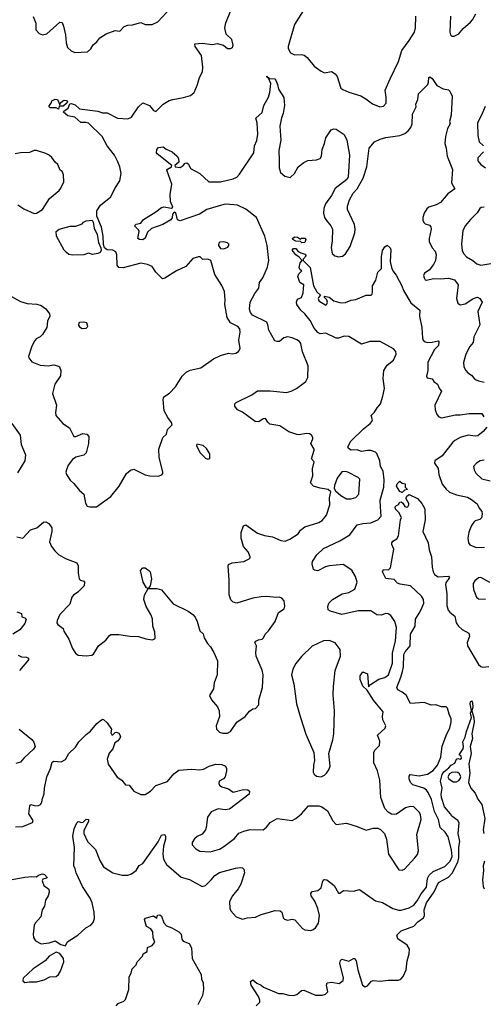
# Model space of a CAD drawing. Extents: x 2133461 to 2293071, y 753526 to 916327.
# Tile 408 of 459: x 2255289 to 2259296, y 880478 to 888985. Entities that reach past the tile are written whole.
import ezdxf

# ---------------------------------------------------------------- set-up
doc = ezdxf.new("R2010")
doc.units = 0

msp = doc.modelspace()

# ---------------------------------------------------------------- linework, layer by layer
at = {"layer": '0CON10XD'}
for points in [[(2255218.8, 886595), (2255295, 886550), (2255355, 886532.5), (2255438.8, 886528.8), (2255475, 886516.2), (2255515, 886487.5), (2255546.2, 886445), (2255550, 886425), (2255528.8, 886381.2), (2255522.5, 886325), (2255486.5, 886265), (2255465.7, 886245), (2255433, 886227), (2255415.7, 886205), (2255391.2, 886155), (2255366.1, 886076.1), (2255367.5, 886065), (2255395, 886030), (2255465, 885999.2), (2255534.2, 885994.2), (2255585, 886002.5), (2255615.8, 885995.8), (2255633.3, 885985), (2255646.2, 885955), (2255642.3, 885907.7), (2255594, 885835), (2255572, 885755), (2255607.5, 885655), (2255597.7, 885592.3), (2255601.2, 885565), (2255661.2, 885495), (2255719.5, 885459.5), (2255757.5, 885385), (2255775, 885383.8), (2255835, 885408.8), (2255870, 885405), (2255886.7, 885385), (2255883.6, 885323.6), (2255865, 885243.3), (2255845, 885223.8), (2255775, 885205.8), (2255745, 885186), (2255707.5, 885135), (2255692.5, 885095), (2255688.8, 885075), (2255693.3, 885055), (2255726.1, 885006.1), (2255758, 884978), (2255805, 884916.7), (2255843.8, 884885), (2255857.8, 884807.8), (2255873, 884783), (2255895.8, 884775.8), (2255953.6, 884776.4), (2256076, 884865), (2256150, 884955), (2256212.5, 885065), (2256246.4, 885093.6), (2256275, 885102.5), (2256374.1, 885054.1), (2256413.9, 885043.9), (2256485, 885042.5), (2256516.4, 885053.6), (2256526, 885064), (2256526.2, 885075), (2256493.8, 885205), (2256493.3, 885275), (2256526.2, 885375), (2256557.5, 885405), (2256567.5, 885445), (2256606.7, 885485), (2256602.5, 885505), (2256569.1, 885549.1), (2256539.2, 885605), (2256528, 885705), (2256534.3, 885725.7), (2256585, 885758), (2256636, 885814), (2256695, 885906), (2256728.8, 885941.2), (2256763, 885957), (2256855, 885978.8), (2256965, 886056.2), (2257025, 886083.8), (2257095, 886104), (2257125, 886099.2), (2257156.8, 886103.2), (2257181.2, 886118.8), (2257196, 886145), (2257182.5, 886215), (2257193.6, 886285), (2257192.2, 886315), (2257176, 886335), (2257110, 886365), (2257083, 886413), (2257062.9, 886525), (2257065.8, 886564.2), (2257058.3, 886638.3), (2257035, 886690), (2256976.2, 886785), (2256940, 886905), (2256915, 886916.7), (2256873, 886913), (2256850, 886935), (2256835, 886937.5), (2256785, 886922.5), (2256726, 886854), (2256644.3, 886815.7), (2256545, 886751.4), (2256525, 886747.5), (2256467.1, 886805), (2256433, 886853), (2256395, 886871.5), (2256335, 886881.2), (2256185, 886842.7), (2256146.7, 886845), (2256132.5, 886865), (2256128.6, 886955), (2256120.5, 886980.5), (2256095, 886994), (2256045, 886995.6), (2256022.5, 887015), (2256013.3, 887043.3), (2256009.5, 887115), (2255995, 887193.3), (2255956.8, 887286.8), (2255956.9, 887333.1), (2255988.6, 887381.4), (2256077.5, 887455), (2256113, 887527), (2256155.9, 887594.1), (2256167.5, 887655), (2256154.5, 887714.5), (2256137.1, 887757.1), (2256109.5, 887815), (2256045, 887894.2), (2256003.1, 887975), (2255885, 888090), (2255865, 888097.1), (2255818.3, 888098.3), (2255765, 888142.9), (2255705, 888154.3), (2255666.7, 888185), (2255670, 888195), (2255708.9, 888221.1), (2255722.3, 888257.7), (2255735, 888260.8), (2255768.3, 888248.3), (2255805, 888213.8), (2255965, 888194.3), (2256005, 888180), (2256045, 888179.2), (2256135, 888134.4), (2256225, 888128.6), (2256255, 888144.2), (2256315, 888231.2), (2256352.3, 888267.7), (2256410, 888245), (2256445, 888200), (2256465, 888191.2), (2256530, 888255), (2256582.6, 888287.4), (2256613, 888297), (2256705, 888312), (2256765, 888330), (2256796.7, 888355), (2256825.7, 888424.3), (2256842, 888485), (2256868, 888535), (2256870.8, 888575), (2256861.4, 888675), (2256806.2, 888755), (2256803.6, 888776.4), (2256865, 888781.2), (2256955, 888772), (2256995, 888780), (2257050, 888765), (2257085, 888736.2), (2257110, 888735), (2257130, 888745), (2257133.8, 888765), (2257124, 888815), (2257075, 888860), (2257061.1, 888915), (2257071.9, 888958.1), (2257114.5, 889065.5)], [(2255405, 889012.5), (2255428.8, 888955), (2255428.3, 888898.3), (2255458.8, 888865), (2255485, 888854.2), (2255525, 888864), (2255635, 888963.3), (2255655, 888960), (2255669.3, 888930.7), (2255686, 888855), (2255691.2, 888785), (2255703.3, 888745), (2255735, 888716.7), (2255765, 888701.2), (2255875, 888706.7), (2255905, 888732.5), (2255925, 888767.5), (2255955.9, 888794.1), (2255982.3, 888827.7), (2256036.4, 888863.6), (2256115, 888892.5), (2256155, 888887.5), (2256192.5, 888925), (2256225, 888938.8), (2256265, 888942), (2256335, 888960), (2256375, 888943.8), (2256435, 888943.3), (2256483.6, 888966.4), (2256595, 889088.8)], [(2257775, 889116), (2257665.5, 888944.5), (2257608.5, 888755), (2257610.6, 888735), (2257628.8, 888698.8), (2257665, 888682), (2257725, 888685.6), (2257749.3, 888679.3), (2257775, 888659.2), (2257833.4, 888583.4), (2257895, 888539.2), (2257925, 888526), (2257985, 888536.7), (2258015, 888517.5), (2258033.3, 888495), (2258066.2, 888395), (2258081.2, 888381.2), (2258135, 888358), (2258238.1, 888328.1), (2258282.3, 888302.3), (2258337.3, 888257.3), (2258403.2, 888233.2), (2258435, 888238), (2258455.5, 888264.5), (2258457.8, 888315), (2258446.9, 888375), (2258491.4, 888475), (2258564.4, 888625), (2258591.1, 888718.9), (2258656.9, 888805), (2258701.5, 888878.5), (2258710.4, 888915), (2258713.9, 889015)], [(2259014.2, 889015), (2259007.7, 888877.7), (2259012.5, 888855), (2259025, 888843.8), (2259045, 888843.8), (2259085, 888862.5), (2259121.5, 888908.5), (2259185, 888962.5), (2259202.9, 888985), (2259230.6, 889035)], [(2255265, 884516.2), (2255315, 884506.7), (2255383.2, 884576.8), (2255436.7, 884595), (2255495, 884643.3), (2255516.4, 884646.4), (2255541.7, 884631.7), (2255565.9, 884595.9), (2255567.3, 884562.7), (2255547.1, 884475), (2255564.2, 884435), (2255593.8, 884395), (2255625.6, 884365.6), (2255685, 884330), (2255783.9, 884293.9), (2255795.8, 884265.8), (2255795.8, 884205), (2255804.1, 884154.1), (2255814.1, 884144.1), (2255842.5, 884135), (2255850, 884125), (2255845.7, 884095), (2255791.8, 884038.2), (2255755, 884011.9), (2255740.6, 883995), (2255723.8, 883935), (2255635, 883847.5), (2255612.5, 883795), (2255610.8, 883775), (2255620.3, 883760.3), (2255663.8, 883725), (2255671.7, 883701.7), (2255713.4, 883633.4), (2255745, 883553.3), (2255773, 883513), (2255795, 883496.2), (2255865, 883488), (2255914.1, 883495.9), (2255926.8, 883503.2), (2255971.2, 883575), (2256033.8, 883625), (2256064.4, 883665.6), (2256077, 883673), (2256145, 883674), (2256241.7, 883658.3), (2256315, 883656), (2256380, 883635), (2256435, 883626.7), (2256456.7, 883635), (2256461.2, 883645), (2256457.5, 883695), (2256441.2, 883745), (2256437.9, 883807.9), (2256424, 883845), (2256382, 883915), (2256362, 883975), (2256367.1, 884012.9), (2256400, 884070), (2256385, 884077.5), (2256356.7, 884125), (2256332.5, 884225), (2256355, 884250), (2256375, 884250), (2256406.4, 884226.4), (2256417.5, 884215), (2256428.8, 884155), (2256416.4, 884093.6), (2256400, 884070), (2256475, 884070.8), (2256515, 884060), (2256615, 883938.8), (2256745.9, 883875.9), (2256785, 883846.7), (2256805, 883822.5), (2256823.8, 883785), (2256847.5, 883705), (2256875, 883680), (2256883.3, 883645), (2256911.2, 883595), (2256937.9, 883567.9), (2256968, 883518), (2256999.4, 883445), (2256995.6, 883325), (2256970.6, 883255), (2256965.6, 883204.4), (2256928.8, 883145), (2256948.3, 883108.3), (2256998.3, 883048.3), (2257013.3, 883015), (2257016.1, 882963.9), (2256988.8, 882885), (2256991.2, 882855), (2257015, 882830), (2257045, 882821.2), (2257085, 882821.2), (2257112.5, 882835), (2257167.5, 882915), (2257237.5, 882965), (2257275, 883010), (2257305, 883030), (2257326.1, 883033.9), (2257357.5, 883065), (2257356.7, 883105), (2257389.2, 883215), (2257394, 883325), (2257384, 883365), (2257333.3, 883485), (2257330, 883515), (2257336.7, 883576.7), (2257322.5, 883605), (2257330, 883615), (2257353, 883627), (2257385, 883632.5), (2257397.5, 883645), (2257410, 883675), (2257441.2, 883705), (2257496.2, 883785), (2257527.5, 883862.5), (2257575, 883894), (2257580.9, 883919.1), (2257574.3, 883965), (2257555, 883988.6), (2257535, 883997.1), (2257505, 883992.5), (2257425, 884001.4), (2257375, 883999.2), (2257305, 883987.1), (2257165, 883944.2), (2257135, 883953.8), (2257115, 883973.3), (2257101.2, 884015), (2257101.2, 884145), (2257091.2, 884265), (2257095, 884277.5), (2257125, 884294), (2257225.7, 884304.3), (2257273.6, 884326.4), (2257280, 884335), (2257281.2, 884345), (2257265, 884386.2), (2257224.6, 884434.6), (2257203.5, 884505), (2257204.6, 884555.4), (2257225, 884611.2), (2257245, 884622), (2257345, 884550), (2257405, 884529.4), (2257475, 884517.1), (2257545, 884486.2), (2257585, 884480), (2257625, 884496), (2257696, 884544), (2257716.2, 884573.8), (2257755, 884602.2), (2257875, 884640.8), (2257905, 884658), (2257942, 884705), (2257969.2, 884795), (2257967.5, 884855), (2257977.5, 884905), (2257955, 884926.2), (2257886.4, 884936.4), (2257828.8, 884955), (2257804.1, 884984.1), (2257822.4, 885045), (2257820.6, 885105), (2257834.2, 885164.2), (2257811.7, 885191.7), (2257835.7, 885265), (2257835.7, 885275), (2257804.4, 885325), (2257821.9, 885365), (2257822.9, 885375), (2257812, 885395), (2257795, 885405.7), (2257765, 885411.4), (2257705, 885398.5), (2257685, 885400), (2257615.5, 885425.5), (2257536.5, 885476.5), (2257451.7, 885491.7), (2257435, 885506.7), (2257415, 885540), (2257395, 885538), (2257355, 885510), (2257325, 885513.3), (2257215, 885593.8), (2257172.5, 885615), (2257150, 885645), (2257147.5, 885665), (2257161.7, 885678.3), (2257297, 885743), (2257345, 885779.2), (2257455, 885780), (2257595.5, 885765.5), (2257636.2, 885775), (2257681.4, 885798.6), (2257761.7, 885858.3), (2257780, 885895), (2257783.8, 885995), (2257734.6, 886114.6), (2257718.9, 886188.9), (2257707.5, 886205), (2257685, 886220), (2257645, 886237.1), (2257605, 886244.5), (2257572.9, 886237.1), (2257534.1, 886205.9), (2257515, 886204), (2257495, 886211.2), (2257441.4, 886301.4), (2257435, 886347.5), (2257425, 886371.2), (2257302.1, 886432.1), (2257283.1, 886455), (2257274.3, 886485), (2257281.1, 886545), (2257320.9, 886619.1), (2257356.9, 886665), (2257362.9, 886715), (2257390, 886755), (2257431.9, 886848.1), (2257441.5, 886905), (2257428.9, 887035), (2257409.5, 887115), (2257335, 887276.7), (2257245, 887349.4), (2257173, 887383), (2257075, 887392.8), (2257055, 887389.7), (2256905.4, 887344.6), (2256844.7, 887305.3), (2256675, 887247.5), (2256653.3, 887255), (2256641.9, 887305), (2256635, 887318), (2256625, 887322), (2256611.1, 887305), (2256605.7, 887274.3), (2256594.4, 887255.6), (2256526.2, 887215), (2256429.5, 887180.5), (2256395, 887150), (2256375, 887098), (2256355, 887082.2), (2256325, 887085.6), (2256310, 887095), (2256322.2, 887155), (2256315, 887170.8), (2256280.8, 887205), (2256295, 887219.5), (2256335, 887228.5), (2256360.1, 887259.9), (2256465, 887323.8), (2256515, 887363.1), (2256535, 887368.1), (2256602.3, 887357.7), (2256612, 887365), (2256593.8, 887415), (2256590, 887475), (2256603.3, 887565), (2256562, 887685), (2256566.7, 887695), (2256600, 887715), (2256603.8, 887725), (2256477.5, 887825), (2256471.4, 887835), (2256475.6, 887864.4), (2256488.1, 887881.9), (2256528, 887888), (2256555.8, 887865.8), (2256607.5, 887845), (2256650, 887805), (2256661.2, 887785), (2256663.8, 887755), (2256630, 887725), (2256633.3, 887715), (2256675, 887708.6), (2256703.3, 887725), (2256720, 887745), (2256735, 887747.5), (2256748.3, 887738.3), (2256765, 887698.6), (2256845, 887656.9), (2256925, 887584), (2257025, 887585.5), (2257135, 887610), (2257166.9, 887625), (2257189.8, 887650.2), (2257314.4, 887835), (2257317.8, 887895), (2257339.5, 887940.5), (2257348.9, 887995), (2257341.2, 888095), (2257330, 888135), (2257385, 888182.5), (2257400.8, 888245), (2257438.9, 888315), (2257451.8, 888355), (2257459.2, 888435), (2257440, 888480), (2257425, 888490), (2257425, 888497.5), (2257447.5, 888477.5), (2257496.2, 888475), (2257518.6, 888425), (2257526, 888385), (2257573, 888313), (2257576.7, 888245), (2257567.5, 888175), (2257552.5, 888137.5), (2257536.9, 888065), (2257545.7, 887945), (2257530, 887855), (2257530.7, 887770.7), (2257531.9, 887705), (2257544.2, 887665), (2257582.1, 887632.1), (2257627.4, 887622.6), (2257665, 887657.5), (2257697.3, 887712.7), (2257745, 887752.5), (2257780.9, 887769.1), (2257855.7, 887774.3), (2257885, 887786.2), (2257897.1, 887805), (2257903.3, 887865), (2257924.5, 887915), (2257936.7, 887965), (2257980.8, 888035), (2258005, 888043.3), (2258025, 888038.5), (2258092.8, 887992.8), (2258118.2, 887945), (2258141.1, 887815), (2258128.6, 887625), (2258116, 887605), (2258015, 887528), (2257985, 887466.2), (2257931.4, 887395), (2257916.7, 887355), (2257915.6, 887315), (2257924.4, 887275), (2257940.4, 887250.4), (2257978.9, 887205), (2257992.9, 887175), (2257991.1, 887075), (2257981.2, 887015), (2257990.8, 886965), (2258013.8, 886945), (2258045, 886935.6), (2258078, 886942), (2258105, 886962), (2258145.6, 887025), (2258185.5, 887145), (2258189.5, 887175), (2258184.3, 887215), (2258122.7, 887345), (2258122.1, 887375), (2258139.9, 887430.1), (2258172.8, 887487.2), (2258205, 887524.2), (2258257.3, 887615), (2258289.6, 887715), (2258311.1, 887875), (2258355, 887928.6), (2258405, 887953.1), (2258453, 887967), (2258575, 887984.5), (2258618.5, 888001.5), (2258645.9, 888024.1), (2258669.4, 888055), (2258680.6, 888085), (2258685, 888170), (2258717, 888233), (2258713.3, 888255), (2258730, 888295), (2258736.7, 888345), (2258815.7, 888424.3), (2258824, 888445), (2258826.7, 888485), (2258835, 888491.2), (2258855, 888476.2), (2258895, 888416.7), (2258948.3, 888388.3), (2258995, 888380), (2259007.7, 888367.7), (2259026.2, 888325), (2259018.8, 888161.2), (2259003.3, 888105), (2259010, 888085), (2258986.2, 888045), (2258968.8, 887975), (2258964.2, 887915.8), (2258975.5, 887875), (2258983.3, 887805), (2259029.8, 887689.8), (2259022.7, 887575), (2259050.8, 887525), (2258990.2, 887479.8), (2258925, 887405.6), (2258890, 887385), (2258826.7, 887365), (2258809.4, 887350.6), (2258785.6, 887315), (2258773.3, 887275), (2258773.3, 887253.3), (2258781.9, 887231.9), (2258795, 887221.2), (2258831.2, 887211.2), (2258844, 887195), (2258845.7, 887175), (2258827.5, 887095), (2258828.3, 887068.3), (2258854.2, 887015), (2258879.2, 886985), (2258889.2, 886955), (2258882, 886905), (2258865, 886870), (2258828.3, 886821.7), (2258786.7, 886795), (2258780, 886775), (2258784.2, 886754.2), (2258795, 886736.7), (2258805, 886734.2), (2258865, 886748.1), (2258925, 886745.5), (2258995, 886752.5), (2259048.3, 886738.3), (2259078.9, 886695), (2259064.3, 886575), (2259077.3, 886537.3), (2259095, 886521.2), (2259140.7, 886529.3), (2259205, 886572.9), (2259235, 886585.6), (2259247, 886587), (2259265, 886576.7), (2259286.2, 886545), (2259250, 886465), (2259267.7, 886347.7)], [(2255625, 888212.5), (2255603.3, 888223.3), (2255553.8, 888223.8), (2255540, 888235), (2255565, 888270), (2255567.5, 888285), (2255595, 888298.8), (2255615, 888296.7), (2255635, 888250), (2255640, 888265), (2255662.5, 888285), (2255675, 888291.2), (2255695, 888286.2), (2255701.2, 888275), (2255697.3, 888262.7), (2255665, 888238.8), (2255631.7, 888238.3), (2255625, 888212.5)], [(2259313.8, 888235), (2259280.7, 888159.3), (2259247.5, 888095), (2259250, 887985), (2259259.7, 887929.7), (2259298, 887895)], [(2255273.3, 887385), (2255325, 887351.2), (2255415, 887310), (2255435, 887313.3), (2255485.7, 887344.3), (2255548.3, 887441.7), (2255629.7, 887510.3), (2255645, 887530), (2255670, 887585), (2255666.7, 887645), (2255655, 887672.5), (2255640, 887685), (2255618, 887735), (2255594.5, 887754.5), (2255568, 887795), (2255543.3, 887815), (2255515, 887830), (2255435, 887856), (2255415, 887856.2), (2255373.6, 887836.4), (2255296.4, 887833.6), (2255250, 887825)], [(2259297.7, 887842.3), (2259247.7, 887792.3), (2259248, 887765), (2259274, 887735), (2259314.2, 887705)], [(2259305, 887364.2), (2259277.3, 887362.7), (2259266.2, 887355), (2259244.3, 887315.7), (2259185, 887258.8), (2259142.8, 887207.2), (2259118.1, 887165), (2259107.1, 887047.1), (2259115, 886990), (2259124.2, 886965), (2259151.2, 886935), (2259205, 886904.2), (2259240, 886875), (2259275, 886864.2), (2259516.6, 886903.4)], [(2255745, 886950), (2255715, 886957.5), (2255692.6, 886972.6), (2255674.4, 886995), (2255607.1, 887115), (2255605, 887155.7), (2255631.2, 887175), (2255725, 887200), (2255775, 887200), (2255828.3, 887221.7), (2255840, 887235), (2255865, 887247.5), (2255915, 887252.5), (2255925.6, 887235.6), (2255934.2, 887184.2), (2255958, 887128), (2255970.3, 887060.3), (2255990.8, 887015), (2255992.9, 886995), (2255984, 886975), (2255964.2, 886964.2), (2255917.3, 886957.3), (2255885, 886967.5), (2255845, 886954.4), (2255745, 886950)], [(2257728.3, 887058.3), (2257715, 887070), (2257675, 887072.5), (2257650, 887085), (2257647.5, 887095), (2257665, 887110), (2257690, 887105), (2257715, 887090), (2257725, 887097.5), (2257755, 887097.5), (2257762.5, 887085), (2257755, 887060), (2257728.3, 887058.3)], [(2257055, 887006.7), (2257075, 887013.3), (2257089.3, 887020.7), (2257097.5, 887035), (2257097.5, 887045), (2257085, 887056.7), (2257055, 887066.7), (2257018.3, 887061.7), (2257010, 887055), (2257007.5, 887035), (2257025, 887007.5), (2257055, 887006.7)], [(2257718.3, 886971.7), (2257755, 886958.8), (2257766, 886945), (2257740, 886915), (2257740, 886905), (2257798.6, 886845), (2257827.3, 886685), (2257856.2, 886635), (2257890, 886605), (2257871.4, 886585), (2257868.6, 886575), (2257875, 886556.7), (2257935, 886520), (2257945, 886527.5), (2257948.6, 886545), (2257944, 886565), (2257923.3, 886585), (2257924.4, 886595.6), (2257965, 886587.8), (2258003.3, 886555), (2258065, 886538), (2258105, 886542.5), (2258155, 886561.2), (2258195, 886568.8), (2258283.9, 886606.1), (2258327.5, 886605), (2258336.7, 886615), (2258339.5, 886630.5), (2258338, 886685), (2258366.2, 886735), (2258385, 886803.3), (2258416.7, 886835), (2258415.8, 886935), (2258425, 886992.5), (2258445, 887022.5), (2258465, 887037.5), (2258490, 887015), (2258496, 886996), (2258491.4, 886895), (2258502.9, 886845), (2258515.8, 886815), (2258542.5, 886777.5), (2258591.9, 886685), (2258605.7, 886645), (2258670, 886540), (2258746.7, 886475), (2258746.2, 886425), (2258764.2, 886325), (2258770, 886235), (2258776.8, 886216.8), (2258795, 886200.8), (2258815, 886195.6), (2258855, 886197.8), (2258905, 886211.2), (2258912.3, 886202.3), (2258909.3, 886170.7), (2258875.7, 886135), (2258816.7, 886025), (2258817.8, 885955), (2258805.8, 885905), (2258810, 885890), (2258853.2, 885883.2), (2258868.5, 885858.5), (2258900, 885835), (2258916.8, 885796.8), (2258935.7, 885775.7), (2258878.5, 885655), (2258880.6, 885615), (2258894, 885575), (2258913.2, 885553.2), (2258935, 885544.4), (2259055, 885570), (2259097.4, 885572.6), (2259175, 885582.9), (2259285, 885583.8), (2259300, 885555)], [(2255252.1, 882012.1), (2255315.6, 882014.4), (2255399.6, 882050.4), (2255405.6, 882065), (2255368.2, 882125), (2255375.8, 882194.2), (2255385, 882203.8), (2255425, 882193.3), (2255452.5, 882195), (2255468, 882205), (2255482, 882225), (2255486.1, 882256.1), (2255502.1, 882297.9), (2255504.3, 882345.7), (2255522.5, 882445), (2255554.3, 882515), (2255570.3, 882569.7), (2255585, 882579.2), (2255647.6, 882572.4), (2255685, 882592.9), (2255715.4, 882644.6), (2255771.3, 882698.7), (2255800.6, 882745), (2255865, 882810.8), (2255901.9, 882838.1), (2255956.1, 882903.9), (2255983.6, 882926.4), (2256005, 882942.5), (2256015, 882940), (2256045, 882910), (2256082.5, 882855), (2256076.7, 882825), (2256085, 882807.5), (2256095, 882807.5), (2256115, 882827.5), (2256125, 882830), (2256145, 882821.2), (2256159.2, 882795), (2256156, 882775), (2256135, 882751.2), (2256112.5, 882737.5), (2256092.9, 882685), (2256063.2, 882646.8), (2256045.6, 882595), (2256055, 882554), (2256130.4, 882440.4), (2256172, 882415), (2256204.6, 882374.6), (2256235, 882370.8), (2256275, 882321.2), (2256335, 882291.2), (2256375, 882290.8), (2256420.3, 882319.7), (2256465, 882368.6), (2256567.9, 882402.1), (2256621.4, 882468.6), (2256665, 882501.2), (2256775, 882508.5), (2256846.9, 882503.1), (2256879.3, 882510.7), (2256925.7, 882535.7), (2256985, 882554), (2257035, 882551.2), (2257066.7, 882535), (2257076.2, 882515), (2257076.1, 882496.1), (2257064, 882445), (2257050, 882425), (2257014.5, 882405.5), (2257010.5, 882385), (2257015, 882372.9), (2257035, 882356.7), (2257095, 882338.8), (2257135, 882311.2), (2257225, 882334), (2257260.5, 882330.5), (2257275, 882320), (2257273.3, 882295), (2257103.3, 882165), (2257065, 882158.1), (2257005, 882167.5), (2256945, 882141.4), (2256911.2, 882095), (2256901.8, 882005), (2256894.4, 881985), (2256865, 881947.1), (2256822.6, 881927.4), (2256800.9, 881909.1), (2256780, 881875), (2256781.2, 881855), (2256811.7, 881821.7), (2256845, 881800.6), (2256935.4, 881794.6), (2257015, 881819.5), (2257055, 881842.7), (2257145, 881911.9), (2257183.9, 881956.1), (2257226.7, 881975), (2257280.9, 881989.1), (2257395, 881986), (2257422.6, 882007.4), (2257455, 882049.2), (2257515, 882083.3), (2257645, 882066.9), (2257676.3, 882083.7), (2257726.2, 882125), (2257785, 882194.2), (2257875, 882192), (2257900, 882185), (2257948.7, 882148.7), (2257995, 882063.3), (2258025, 882032.5), (2258115, 882043.3), (2258205.8, 882015.8), (2258283.9, 881983.9), (2258345, 882000.8), (2258385, 882000), (2258408.8, 881988.8), (2258441.2, 881955), (2258458.6, 881905), (2258475.7, 881775.7), (2258565, 881640), (2258595, 881636.7), (2258615, 881646.2), (2258705, 881744), (2258727.4, 881772.6), (2258736.8, 881803.2), (2258720.4, 881945), (2258760, 882075), (2258754.7, 882114.7), (2258745, 882135.8), (2258695, 882184.2), (2258665, 882188.6), (2258624.5, 882175.5), (2258545, 882122), (2258525, 882118), (2258502.3, 882122.3), (2258475, 882138.8), (2258445, 882171.2), (2258409.4, 882265), (2258403.3, 882415), (2258381.5, 882495), (2258349.1, 882565), (2258349.4, 882655), (2258359.2, 882675), (2258399.4, 882715), (2258401.2, 882751.2), (2258383.3, 882805), (2258447.5, 882865), (2258454.2, 882885), (2258428, 882935), (2258424, 882965), (2258430, 883005), (2258373.8, 883075), (2258346.7, 883106.7), (2258293, 883193), (2258256.4, 883226.4), (2258233.3, 883285), (2258233.3, 883315), (2258255, 883350), (2258296.7, 883335), (2258305, 883220), (2258320, 883240), (2258392.5, 883287.5), (2258445, 883303.1), (2258477.7, 883325), (2258512.6, 883425), (2258511.7, 883515), (2258536.3, 883615), (2258545.4, 883735), (2258531.5, 883785), (2258496.4, 883836.4), (2258475, 883852), (2258455, 883854.3), (2258415, 883840.5), (2258375, 883843.8), (2258325, 883877.3), (2258215, 883879.1), (2258075, 883845.8), (2257975, 883876.2), (2257956.4, 883886.4), (2257953.3, 883915), (2257962.5, 883945), (2257993.8, 883975), (2258076.7, 884025), (2258135, 884036), (2258186.2, 884065), (2258206, 884125), (2258192.2, 884175), (2258158.7, 884228.7), (2258085, 884278.1), (2257965, 884267.5), (2257932.1, 884257.9), (2257865, 884224), (2257838.3, 884228.3), (2257830, 884235), (2257816, 884285), (2257818.8, 884305), (2257858.3, 884361.7), (2257914, 884415), (2258055, 884483.3), (2258143.8, 884535), (2258205, 884620), (2258255, 884631.9), (2258325, 884637.3), (2258385, 884663.1), (2258413.2, 884696.8), (2258406.8, 884776.8), (2258404.6, 884835), (2258436.8, 884945), (2258439.5, 885009.5), (2258429.6, 885085), (2258408.2, 885125), (2258402.1, 885175), (2258375, 885237.5), (2258365, 885248.9), (2258325, 885262.5), (2258295, 885264.4), (2258245, 885254.4), (2258205, 885267.5), (2258155, 885266), (2258130.5, 885280.5), (2258126.2, 885295), (2258150.9, 885345), (2258260.7, 885449.3), (2258318.6, 885495), (2258334, 885515), (2258338, 885528), (2258326.2, 885565), (2258356.2, 885593.8), (2258378.3, 885631.7), (2258407.5, 885665), (2258428.7, 885731.3), (2258442, 885798), (2258431.1, 885885), (2258435.2, 885955), (2258465, 886000.7), (2258520.9, 886045), (2258543.5, 886095), (2258539.6, 886119.6), (2258520.9, 886140.9), (2258405, 886206.2), (2258315, 886204.5), (2258245, 886182.2), (2258135, 886247.3), (2258095, 886250), (2258045, 886234), (2258025, 886233.8), (2257935, 886276.8), (2257885, 886271.5), (2257865, 886282.5), (2257835, 886320.8), (2257799.1, 886385), (2257755, 886442.9), (2257718, 886475), (2257684.2, 886525), (2257682.9, 886545), (2257690.3, 886569.7), (2257725, 886586.2), (2257740.8, 886625), (2257744, 886694), (2257710, 886715), (2257693.2, 886766.8), (2257700.6, 886789.4), (2257727.5, 886815), (2257713.6, 886823.6), (2257704.2, 886845), (2257714.2, 886885.8), (2257730, 886905), (2257705, 886932.5), (2257675, 886952.5), (2257643.3, 886995), (2257655, 887007.5), (2257677, 887007), (2257695, 886982.5), (2257718.3, 886971.7)], [(2255828.3, 886318.3), (2255865, 886320), (2255877.5, 886335), (2255870, 886365), (2255845, 886372.5), (2255805, 886370), (2255800, 886365), (2255797.5, 886345), (2255805, 886332.5), (2255828.3, 886318.3)], [(2259267.7, 886347.7), (2259215.7, 886245), (2259208.6, 886195), (2259179.3, 886160.7), (2259145.6, 886095), (2259125.8, 886024.2), (2259128.6, 885985), (2259145.8, 885955), (2259163.4, 885933.4), (2259194, 885914), (2259216.7, 885885), (2259233.3, 885875), (2259255, 885864.3), (2259305, 885854)], [(2255221.2, 885495), (2255292, 885395), (2255303.3, 885315), (2255340, 885225), (2255335, 885172.5), (2255269.7, 885070.3)], [(2259327.3, 885465), (2259295, 885426.7), (2259249, 885391), (2259225, 885386.3), (2259165, 885395.3), (2259095.3, 885374.7), (2259050.6, 885349.4), (2259032.7, 885335), (2258941.5, 885218.5), (2258877.3, 885175), (2258873.9, 885155), (2258906.6, 885106.6), (2258910.9, 885055), (2258941.6, 884971.6), (2258975, 884928.6), (2259005, 884903.1), (2259065, 884881.1), (2259160.2, 884860.2), (2259195, 884841.1), (2259242.4, 884802.4), (2259260, 884765), (2259284.2, 884735), (2259287.9, 884712.1), (2259279.7, 884680.3), (2259265, 884666.2), (2259225.8, 884654.2), (2259215, 884643.8), (2259194, 884615), (2259172, 884558), (2259163.8, 884505), (2259168.8, 884465), (2259178.8, 884448.8), (2259235, 884424.4), (2259307, 884427)], [(2256915, 885187.5), (2256925, 885190), (2256931.7, 885198.3), (2256933.3, 885235), (2256905, 885280), (2256875, 885307.5), (2256821.7, 885318.3), (2256817.5, 885305), (2256846.7, 885245), (2256895, 885196.7), (2256915, 885187.5)], [(2259305, 885179.2), (2259270, 885175), (2259237, 885153), (2259212.5, 885125), (2259216, 885095), (2259232.5, 885067.5), (2259285, 885018.6), (2259355, 885000)], [(2258155, 884844.2), (2258195, 884855.8), (2258219.4, 884885), (2258228, 885015), (2258215, 885030), (2258125, 885075.6), (2258102.4, 885082.4), (2258075, 885077.5), (2258034.4, 885025), (2258009.5, 884960.5), (2258006.7, 884935), (2258017.5, 884915), (2258064.3, 884874.3), (2258115, 884845.7), (2258155, 884844.2)], [(2258595, 884900), (2258575, 884907.5), (2258546.7, 884955), (2258552.5, 884975), (2258575, 884997.5), (2258595, 884980), (2258620, 884975), (2258620, 884945), (2258640, 884925), (2258615, 884920), (2258595, 884900)], [(2257447, 881273), (2257495, 881288), (2257540, 881285), (2257553.6, 881273.6), (2257566.4, 881226.4), (2257577.5, 881215), (2257605, 881206), (2257645, 881214.2), (2257668.3, 881208.3), (2257735, 881132), (2257752.6, 881122.6), (2257804.3, 881115.7), (2257826.4, 881123.6), (2257845, 881138), (2257870.9, 881179.1), (2257879.7, 881245), (2257865.9, 881305.9), (2257839.3, 881369.3), (2257808.8, 881415), (2257806.7, 881435), (2257816.4, 881453.6), (2257865, 881462), (2257893.8, 881485), (2257906.2, 881535), (2257915, 881552.5), (2257925, 881557.5), (2257945, 881553.3), (2258006.7, 881505), (2258045, 881437.5), (2258055, 881437.5), (2258087, 881463), (2258175, 881456.2), (2258225, 881470), (2258363.2, 881373.2), (2258425, 881358.6), (2258515, 881305.4), (2258565, 881290.8), (2258585, 881290.4), (2258655, 881312.9), (2258695, 881335.5), (2258725, 881370.9), (2258758, 881432), (2258805, 881490), (2258814.7, 881565), (2258828.5, 881595), (2258863.9, 881626.1), (2258965, 881668.4), (2259009.8, 881715), (2259026.5, 881755), (2259022.9, 881812.9), (2258992.8, 881925), (2258965.6, 881965), (2258923.3, 882005), (2258908.5, 882075), (2258875.3, 882145), (2258847.9, 882247.9), (2258818.8, 882308.8), (2258805, 882328.5), (2258781.4, 882345), (2258686, 882375), (2258666, 882395), (2258654.2, 882425), (2258655, 882450), (2258665, 882462.5), (2258742.6, 882452.6), (2258815, 882465.4), (2258861.8, 882498.2), (2258901.9, 882545), (2258930.6, 882615), (2258941.7, 882708.3), (2258980, 882815), (2259005.7, 882864.3), (2259017.5, 882917.5), (2259018.5, 882945), (2259000, 882985), (2258987.5, 883037.5), (2258975, 883048), (2258935, 883047.8), (2258885, 883065.7), (2258845, 883062.9), (2258785, 883085.6), (2258667, 883077), (2258629.4, 883149.4), (2258596, 883176), (2258558, 883195), (2258549.4, 883215), (2258584.7, 883305), (2258597.2, 883355), (2258605.3, 883395.3), (2258609.9, 883500.1), (2258621.5, 883525), (2258664.6, 883575), (2258666.4, 883675), (2258706.9, 883745), (2258710.5, 883805), (2258742.2, 883857.7), (2258763.2, 883895), (2258781.1, 883945), (2258778.5, 883975), (2258763.6, 884005), (2258666.9, 884095), (2258577.3, 884107.3), (2258555, 884116.7), (2258525, 884148), (2258455, 884157.5), (2258424.3, 884215), (2258435, 884234), (2258477.1, 884232.9), (2258495, 884250), (2258521.9, 884411.9), (2258505, 884450), (2258504.5, 884465), (2258515, 884478.5), (2258549.6, 884500.4), (2258564.4, 884525), (2258581.4, 884665), (2258589.2, 884685), (2258566.9, 884726.9), (2258537.1, 884755), (2258535.7, 884775), (2258545, 884786.7), (2258564.4, 884795.6), (2258575, 884817.5), (2258585, 884820), (2258599.5, 884809.5), (2258619.5, 884779.5), (2258635, 884773.8), (2258645, 884776.7), (2258653.8, 884795), (2258652, 884805), (2258628.8, 884845), (2258628.8, 884855), (2258635, 884867.5), (2258655, 884882.5), (2258727.7, 884847.7), (2258763.8, 884805), (2258787.5, 884765), (2258790.5, 884749.5), (2258794, 884665), (2258772.3, 884562.3), (2258820, 884465), (2258827.8, 884405), (2258850, 884345), (2258855.5, 884255), (2258864, 884214), (2258875, 884192), (2258905, 884172), (2258995, 884177.1), (2259003.8, 884165), (2258971.4, 884118.6), (2258969.2, 884105), (2258981.9, 884025), (2258981.8, 883925), (2258994, 883884), (2259005.8, 883865), (2259051.7, 883831.7), (2259063.1, 883775), (2259081.8, 883745), (2259115, 883716.5), (2259171.2, 883685), (2259177.1, 883655), (2259157.1, 883605), (2259160, 883575), (2259255, 883414.2), (2259275, 883395.7), (2259292.4, 883392.4), (2259343.9, 883396.1)], [(2259352.7, 884122.7), (2259275, 884166.9), (2259255, 884164.2), (2259222, 884138), (2259209.4, 884115), (2259208.9, 884095), (2259213, 884063), (2259236.4, 883996.4), (2259255, 883981.9), (2259315, 883979.2)], [(2255265, 883870), (2255305.7, 883855.7), (2255307.5, 883825), (2255335, 883816), (2255344.2, 883805), (2255335, 883768.8), (2255290, 883715), (2255231.4, 883675)], [(2257895, 882444.2), (2257925, 882459.2), (2257940.8, 882475), (2257962.5, 882505), (2257971.4, 882535), (2257960, 882645), (2257995, 882762.5), (2258003.1, 882815), (2258010, 883015), (2257998.3, 883151.7), (2258000.5, 883225), (2258015, 883363.3), (2258062.5, 883485), (2258060.4, 883545), (2258015, 883602), (2257965, 883622.5), (2257915, 883618), (2257817, 883573), (2257725, 883483.8), (2257677, 883423), (2257648.8, 883375), (2257638.8, 883325), (2257657.9, 883247.9), (2257680.8, 883075), (2257715.6, 882955), (2257763.6, 882813.6), (2257831.4, 882655), (2257837.5, 882585), (2257827.5, 882545), (2257825.8, 882485), (2257835, 882466.2), (2257855, 882448), (2257895, 882444.2)], [(2255275, 883494), (2255305, 883480), (2255348.3, 883478.3), (2255365, 883470), (2255366.7, 883455), (2255287.6, 883362.4)], [(2257334.2, 880465), (2257364.5, 880495.5), (2257365.6, 880515), (2257353.8, 880546.2), (2257290.8, 880645), (2257283.3, 880676.7), (2257305, 880690), (2257339.7, 880659.7), (2257375, 880644), (2257395.5, 880625.5), (2257525, 880570.8), (2257565, 880572.3), (2257615, 880556.1), (2257655, 880553.2), (2257685, 880564.5), (2257725, 880596.5), (2257745, 880600), (2257845, 880558), (2257905, 880558.5), (2257933.8, 880565), (2257952.5, 880585), (2257941.4, 880645), (2257946.7, 880665), (2257985, 880670.8), (2258050.7, 880659.3), (2258085.8, 880685), (2258088.9, 880705), (2258056.9, 880835), (2258062.5, 880857.5), (2258075, 880867.1), (2258135, 880851.1), (2258175, 880873.8), (2258185, 880873.3), (2258196.9, 880855), (2258210.5, 880775), (2258253.6, 880643.6), (2258275, 880629.2), (2258295, 880638.6), (2258310, 880655), (2258330.8, 880679.2), (2258345, 880684.4), (2258405, 880677.5), (2258475, 880686.9), (2258563.8, 880686.2), (2258584, 880695), (2258605, 880718), (2258630, 880775), (2258639.1, 880855), (2258656.9, 880915), (2258659.1, 880955), (2258639.6, 880989.6), (2258558.6, 881045), (2258548, 881075), (2258585, 881112), (2258695, 881153.8), (2258730.1, 881189.9), (2258778.2, 881225), (2258786.7, 881245), (2258785.3, 881295), (2258806.2, 881353.8), (2258871.1, 881448.9), (2258910.1, 881529.9), (2258994.5, 881575.5), (2259027.6, 881612.4), (2259077.3, 881705), (2259085.8, 881745), (2259085.8, 881785.8), (2259084.6, 881835.4), (2259094.4, 881885), (2259080, 881955), (2259087.1, 882045), (2259075, 882066.8), (2259025, 882103.5), (2259013.4, 882125), (2258961.7, 882185), (2258934.8, 882265.2), (2258932.9, 882295), (2258942.2, 882345), (2258927.1, 882405), (2258940.7, 882465), (2258955, 882487.3), (2258998.7, 882521.3), (2259017.5, 882545), (2259049.5, 882560.5), (2259065, 882597.5), (2259075, 882602.5), (2259097, 882597), (2259109.2, 882605), (2259105, 882622.5), (2259087.5, 882635), (2259121.8, 882685), (2259125.4, 882705), (2259120, 882745), (2259140, 882785), (2259150, 882835), (2259194.2, 882955), (2259186.7, 882995), (2259193.3, 883016.7), (2259182.5, 883075), (2259185, 883092.5), (2259195, 883100), (2259204, 883085), (2259207.3, 883042.7), (2259196.2, 883015), (2259215.8, 882954.2), (2259218.6, 882915), (2259198, 882815), (2259203.8, 882775), (2259182.5, 882705), (2259190.8, 882645), (2259170.3, 882555), (2259181.2, 882475), (2259167.7, 882395), (2259188.2, 882345), (2259225, 882303.5), (2259249.9, 882249.9), (2259283.4, 882203.4), (2259308.2, 882085), (2259295.6, 881985.6), (2259300, 881955)], [(2255283.3, 882855), (2255393.8, 882765), (2255412.7, 882742.7), (2255423.8, 882705), (2255408.7, 882681.3), (2255323.8, 882606.2), (2255295, 882569.4), (2255255, 882557.5)], [(2259035, 882401.1), (2259065, 882401.8), (2259085, 882410.9), (2259096.8, 882425), (2259100.8, 882445), (2259090.2, 882470.2), (2259075, 882481.2), (2259055, 882484), (2259025, 882480), (2259005, 882470), (2258990, 882445), (2258999.2, 882425), (2259035, 882401.1)], [(2255225, 881555.8), (2255335, 881575.8), (2255395, 881582.5), (2255435, 881580), (2255452.5, 881595), (2255485, 881606), (2255505, 881600), (2255527.5, 881575), (2255522.5, 881567.5), (2255489.2, 881560.8), (2255483.1, 881545), (2255497.5, 881505), (2255542.2, 881472.2), (2255545, 881447.5), (2255534.3, 881415), (2255511.8, 881378.2), (2255503, 881327), (2255483.3, 881295), (2255472.5, 881235), (2255425, 881183.3), (2255415, 881162.5), (2255404.5, 881085.5), (2255408.1, 881055), (2255425.7, 881025.7), (2255475, 881001.2), (2255545, 881008.8), (2255595, 881026.2), (2255646.1, 880996.1), (2255685, 880983.3), (2255700, 881015), (2255712.6, 881027.4), (2255792, 881075), (2255861.3, 881138.7), (2255905, 881161.2), (2255924.2, 881185.8), (2255935, 881220), (2255933.3, 881275), (2255917.1, 881355), (2255898.5, 881395), (2255832.7, 881495), (2255776.9, 881615), (2255768.3, 881648.3), (2255758.6, 881675), (2255762.4, 881832.4), (2255748.3, 881931.7), (2255760, 881995), (2255783.1, 882046.9), (2255795, 882059.2), (2255825, 882048), (2255838.1, 882051.9), (2255865, 882076.9), (2255885.4, 882075.4), (2255885, 882060), (2255842.6, 881977.4), (2255844.4, 881955), (2255874.6, 881884.6), (2255944.2, 881815), (2255981.1, 881721.1), (2256012.5, 881665), (2256095, 881614.2), (2256175, 881593.1), (2256224.2, 881594.2), (2256255, 881606.9), (2256295, 881635.7), (2256323.1, 881676.9), (2256355, 881695.6), (2256485, 881881.2), (2256515, 881938.8), (2256535, 881946.2), (2256545, 881943.3), (2256550.8, 881930.8), (2256550, 881905), (2256531.1, 881845), (2256525.6, 881775.6), (2256533.6, 881733.6), (2256559.2, 881685), (2256685, 881575.8), (2256757.8, 881557.8), (2256865, 881496.7), (2256894.1, 881505.9), (2256945, 881552.5), (2256975, 881590.8), (2257015, 881616.7), (2257155, 881656), (2257195, 881660), (2257215, 881656.7), (2257226.4, 881646.4), (2257233.3, 881615), (2257202, 881515), (2257177.5, 881475), (2257128.1, 881415), (2257103.8, 881366.2), (2257106.2, 881306.2), (2257113.3, 881285), (2257161.2, 881235), (2257215, 881214.2), (2257255, 881226), (2257327.9, 881232.1), (2257375, 881254.2), (2257447, 881273)], [(2259306, 881714), (2259295.6, 881675), (2259299.4, 881635), (2259290.6, 881555), (2259295.6, 881495), (2259302.9, 881475)], [(2256123.8, 880465), (2256140, 880485), (2256190, 880505), (2256205, 880520), (2256232.9, 880605), (2256236.7, 880715), (2256253.9, 880746.1), (2256262.5, 880785), (2256295, 880820), (2256303.9, 880846.1), (2256350, 880895), (2256357, 880913), (2256390, 880935), (2256395, 880970), (2256435, 880987.5), (2256456.7, 881015), (2256443.9, 881053.9), (2256441.2, 881105), (2256421.7, 881131.7), (2256385, 881150), (2256368.3, 881211.7), (2256377.5, 881222.5), (2256445, 881242.5), (2256475, 881222.5), (2256481.7, 881248.3), (2256501.7, 881251.7), (2256515, 881240), (2256535, 881182.5), (2256557.5, 881155), (2256605, 881138.8), (2256665, 881103.3), (2256683.6, 881083.6), (2256691.2, 881041.2), (2256701.2, 881025), (2256754.3, 881004.3), (2256772.9, 880965), (2256780.8, 880875), (2256858, 880735), (2256861.2, 880695), (2256873.8, 880665), (2256879.2, 880605), (2256870.6, 880555), (2256828.6, 880475)], [(2255335, 880666), (2255375, 880673.8), (2255435, 880672.5), (2255500.5, 880689.5), (2255550, 880715), (2255605, 880720), (2255625.6, 880735), (2255643.1, 880765), (2255670, 880845), (2255667.5, 880875), (2255635, 880916.7), (2255605, 880927.5), (2255545, 880894), (2255510, 880855), (2255405, 880786), (2255318.8, 880705), (2255315, 880682.5), (2255335, 880666)]]:
    msp.add_lwpolyline(points, dxfattribs=at)

doc.saveas('drawing.dxf')
